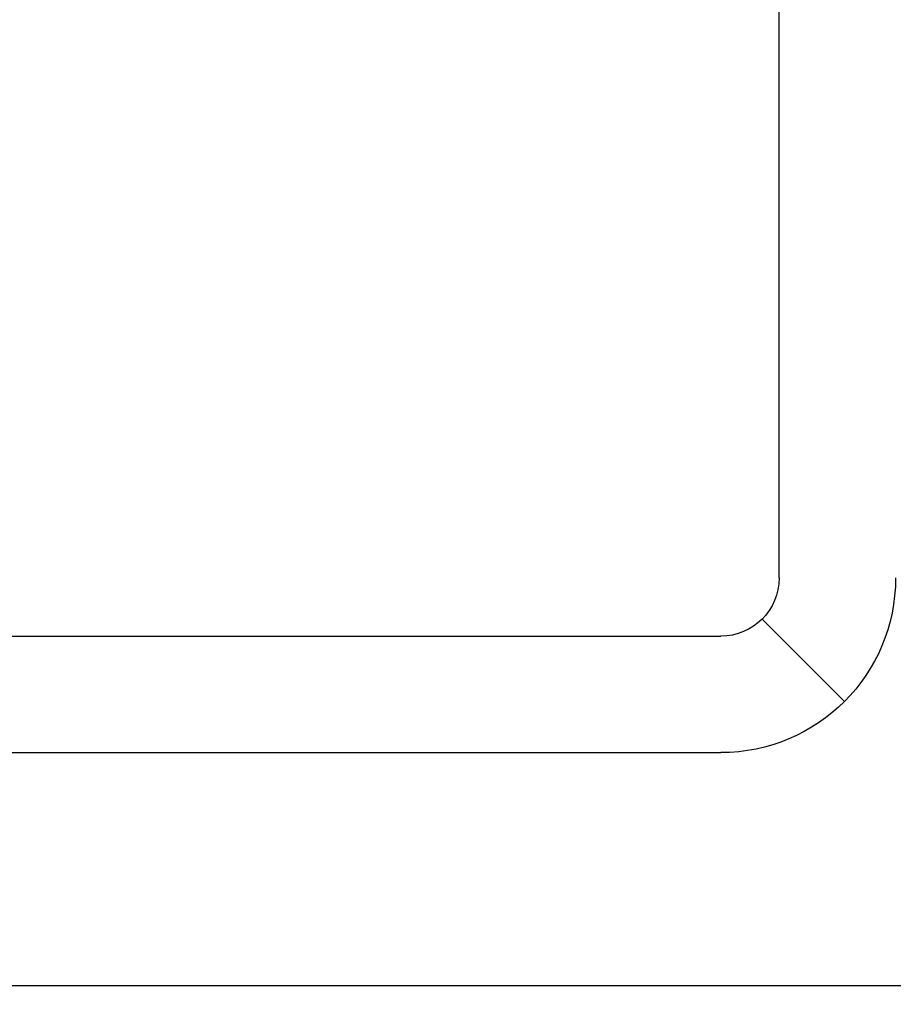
# Model space of a CAD drawing. Header units: millimetres. Extents: x 7483 to 13091, y 8111 to 13871.
# Tile 845 of 920: x 11585 to 11600, y 10635 to 10652. Entities that reach past the tile are written whole.
import ezdxf

# ---------------------------------------------------------------- set-up
doc = ezdxf.new("R2010")
doc.units = ezdxf.units.MM
doc.layers.add('a___wymiary', color=7, linetype='Continuous', lineweight=5, true_color=0x000000)
doc.layers.add('wymiary', color=7, linetype='Continuous', lineweight=5, true_color=0xb2b2b2)
doc.layers.add('Wyposazenie Wew - Urzadzenia Sanitarne', color=6, linetype='Continuous')
doc.styles.add('Arial', font='arial.ttf')
doc.dimstyles.new('wymiary agp1', dxfattribs={"dimtxt": 16, "dimasz": 5, "dimexe": 30, "dimexo": 60, "dimgap": 1.8, "dimtad": 1, "dimdec": 3, "dimrnd": 0.5, "dimdsep": 46, "dimtxsty": 'Arial', "dimblk": 'znacznik', "dimcen": 1.5, "dimse1": 1, "dimse2": 1, "dimclrd": 256, "dimazin": 0, "dimtfac": 1, "dimtdec": 3, "dimtmove": 1, "dimatfit": 3, "dimldrblk": 'znacznik', "dimfxl": 0, "dimlwd": -1, "dimarcsym": 0})

# ---------------------------------------------------------------- blocks, each defined once
blk = doc.blocks.new('ROCA DAMA_60x32')
for p, q in [((-23, -25), (-23, -12.7)), ((22, -28), (-22, -28))]:
    blk.add_line(p, q)
blk.add_lwpolyline([(-30, -1.5, -0.414214), (-28.5, 0), (28.5, 0, -0.414214), (30, -1.5), (30, -27, -0.414214), (25, -32), (-25, -32, -0.414214), (-30, -27), (-30, -1.5)], format="xyb")
for points in [[(-22.707, -25.707), (-24.121, -27.121)], [(22, -26), (-22, -26)]]:
    blk.add_lwpolyline(points)
for radius in [3, 1]:
    blk.add_arc((-22, -25), radius, 180, 270)
blk = doc.blocks.new('znacznik')
at = {"layer": 'a___wymiary'}
for p, q in [((0, 1.3936), (0, -1.3936)), ((1.3936, 0), (-1.3936, 0))]:
    blk.add_line(p, q, dxfattribs=at)
at = {"layer": 'a___wymiary', "const_width": 0.2}
blk.add_lwpolyline([(0.8759, 0.8759), (-0.8759, -0.8759)], dxfattribs=at)
blk = doc.blocks.new('*D1375')
at = {"layer": 'Defpoints', "color": 0, "transparency": 16777216}
for p in [(11704.76, 10651.159), (11510.757, 10650.85), (11704.76, 10596.325)]:
    blk.add_point(p, dxfattribs=at)
at = {"layer": 'wymiary', "color": 253, "true_color": 0x999999, "transparency": 16777216}
blk.add_line((11515.757, 10596.325), (11699.76, 10596.325), dxfattribs=at)
at = {"layer": 'wymiary', "color": 253, "true_color": 0x999999, "transparency": 16777216, "xscale": 5, "yscale": 5, "zscale": 5, "rotation": 180}
blk.add_blockref('znacznik', (11510.757, 10596.325), dxfattribs=at)
at = {"layer": 'wymiary', "color": 253, "true_color": 0x999999, "transparency": 16777216, "xscale": 5, "yscale": 5, "zscale": 5}
blk.add_blockref('znacznik', (11704.76, 10596.325), dxfattribs=at)
at = {"layer": 'wymiary', "color": 18, "true_color": 0x000000, "transparency": 16777216, "insert": (11607.759, 10606.294), "char_height": 16, "attachment_point": 5, "style": 'Arial'}
blk.add_mtext('194', dxfattribs=at)

msp = doc.modelspace()

# ---------------------------------------------------------------- block references
at = {"layer": 'Wyposazenie Wew - Urzadzenia Sanitarne', "xscale": -1}
msp.add_blockref('ROCA DAMA_60x32', (11574.8795, 10667.712), dxfattribs=at)

# ---------------------------------------------------------------- dimensions: what is measured, and where the dimension line sits
at = {"layer": 'wymiary'}
dim = msp.add_linear_dim(base=(11704.7604, 10596.325), p1=(11510.7574, 10650.8504), p2=(11704.7604, 10651.159), dimstyle='wymiary agp1', override={"dimblk": 'znacznik'}, dxfattribs=at)
dim.commit()
dim.dimension.update_dxf_attribs({"geometry": '*D1375', "text_midpoint": (11607.7589, 10606.2942)})

doc.saveas('drawing.dxf')
